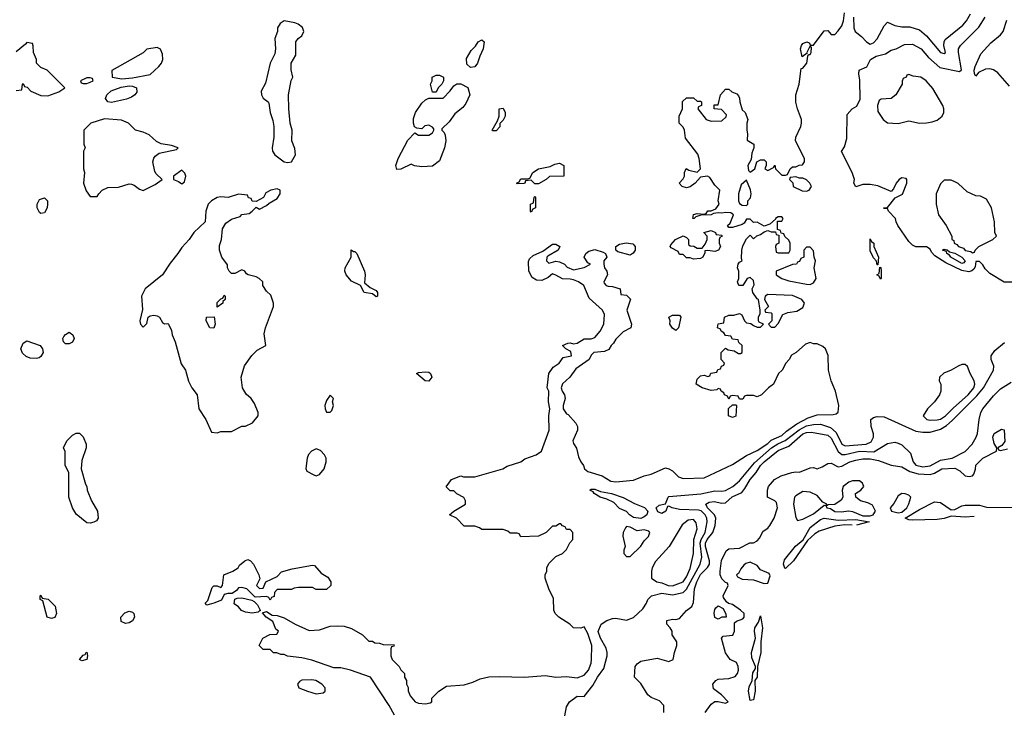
# Model space of a CAD drawing. Header units: inches. Extents: x 2348341 to 2479810, y 460419 to 613669.
# Tile 686 of 721: x 2461330 to 2466911, y 571108 to 575016. Entities that reach past the tile are written whole.
import ezdxf

# ---------------------------------------------------------------- set-up
doc = ezdxf.new("R2010")
doc.units = ezdxf.units.IN
doc.header["$MEASUREMENT"] = 0
doc.layers.add('C4567', color=7, linetype='Continuous')

msp = doc.modelspace()

# ---------------------------------------------------------------- linework, layer by layer
at = {"layer": 'C4567', "color": 2}
for points, elevation in [([(2463454, 571074), (2463425.2, 571130), (2463319.3, 571290), (2463206, 571330), (2463150, 571342), (2463110, 571342), (2462985.6, 571385.6), (2462930, 571399), (2462848.9, 571408.9), (2462830, 571418), (2462810, 571418), (2462787.3, 571427.3), (2462768.4, 571428.4), (2462750, 571446), (2462710, 571446), (2462688, 571470), (2462708, 571510), (2462748.9, 571531.1), (2462787.3, 571532.7), (2462798, 571550), (2462782.7, 571562.7), (2462764.7, 571604.7), (2462728, 571630), (2462706, 571654), (2462730, 571662), (2462762, 571642), (2462790, 571638.8), (2462830, 571625.5), (2462891.3, 571590), (2462970, 571554.8), (2463030, 571558), (2463090, 571578), (2463130, 571581), (2463170, 571578), (2463210, 571564.7), (2463274, 571530), (2463310, 571494), (2463330, 571494), (2463343.6, 571483.6), (2463370, 571482), (2463390, 571474), (2463452.7, 571472.7), (2463450, 571466), (2463438, 571462), (2463434, 571450), (2463434, 571410), (2463442, 571390), (2463482, 571350), (2463491.1, 571331.1), (2463511.3, 571310), (2463512, 571290), (2463522, 571270), (2463522, 571250), (2463531.6, 571231.6), (2463532.7, 571212.7), (2463543.6, 571183.6), (2463572, 571150), (2463590, 571142.8), (2463630, 571138), (2463656.4, 571143.6), (2463666, 571150), (2463666, 571170), (2463706, 571210), (2463750, 571238), (2463850, 571246.8), (2463898.6, 571261.4), (2463940.2, 571279.8), (2463990, 571290.8), (2464050, 571294), (2464189.4, 571290.6), (2464310, 571299.1), (2464370, 571290.5), (2464430, 571293), (2464490, 571285.5), (2464530, 571302), (2464554.5, 571330), (2464569.6, 571370), (2464571.8, 571390), (2464572.8, 571470), (2464550, 571538), (2464530, 571575.3), (2464510, 571568), (2464470, 571568.7), (2464448, 571590), (2464386, 571630), (2464366, 571650), (2464358, 571670), (2464356.4, 571736.4), (2464328.7, 571790), (2464308.7, 571850), (2464308.7, 571870), (2464318, 571890), (2464318, 571910), (2464330, 571934), (2464370, 571974), (2464406, 571990), (2464430, 572014), (2464448.4, 572051.6), (2464466, 572070), (2464466, 572110), (2464450, 572126), (2464430, 572126), (2464422, 572142), (2464407.3, 572147.3), (2464398, 572158), (2464390, 572158), (2464370, 572146), (2464350, 572146), (2464314, 572110), (2464271.6, 572088.4), (2464170, 572086), (2464162, 572102), (2464150, 572106), (2464110, 572106), (2464096.4, 572116.4), (2464070, 572126), (2463950, 572126), (2463936.4, 572136.4), (2463910, 572146), (2463850, 572146), (2463806, 572190), (2463766, 572210), (2463790, 572231.3), (2463858, 572270), (2463858, 572290), (2463848.4, 572308.4), (2463808, 572328), (2463790, 572346), (2463770, 572346), (2463748.4, 572368.4), (2463778, 572410), (2463830, 572431), (2463846, 572426), (2463910, 572426), (2464069.1, 572470.9), (2464093.6, 572486.4), (2464170, 572511), (2464193.6, 572526.4), (2464258, 572550), (2464288.7, 572570), (2464331.8, 572690), (2464329.4, 572770), (2464335.1, 572810), (2464326.6, 572850), (2464329.2, 572910), (2464319.3, 572930), (2464329.3, 573010.7), (2464353.6, 573046.4), (2464388, 573070), (2464410, 573102), (2464458, 573110), (2464454.6, 573134.6), (2464426, 573150), (2464406, 573170), (2464436.4, 573183.6), (2464450, 573184.7), (2464470, 573178), (2464490, 573182.8), (2464530, 573206.8), (2464570, 573207.3), (2464590, 573214.8), (2464621.2, 573250), (2464641.2, 573290), (2464644.7, 573344.7), (2464634, 573370), (2464557.2, 573437.2), (2464528, 573510), (2464498, 573530), (2464470, 573541.2), (2464450, 573546), (2464406.6, 573546.6), (2464370, 573568.7), (2464350, 573575.3), (2464325.4, 573554.6), (2464290, 573538), (2464260.4, 573540.4), (2464235.3, 573555.3), (2464217, 573590), (2464215.1, 573644.9), (2464220.1, 573659.9), (2464240.2, 573679.8), (2464296, 573704), (2464350, 573744.7), (2464370, 573744.7), (2464391.3, 573730), (2464382, 573710), (2464323.5, 573676.5), (2464318, 573670), (2464316, 573650), (2464330, 573636), (2464370, 573646.8), (2464390, 573642.8), (2464418, 573630), (2464434, 573614), (2464470, 573598.8), (2464529.3, 573610.7), (2464566, 573630), (2464550, 573638), (2464529.2, 573670), (2464539.3, 573690), (2464555.6, 573704.4), (2464590, 573714), (2464638, 573698), (2464650.8, 573690.8), (2464658, 573670), (2464642, 573650), (2464642, 573630), (2464644.7, 573610), (2464658, 573590), (2464662, 573570), (2464642, 573530), (2464643.6, 573523.6), (2464654, 573510), (2464665.4, 573505.4), (2464690, 573504.7), (2464734, 573490), (2464738, 573458), (2464770, 573454), (2464791.6, 573431.6), (2464771.3, 573370), (2464798, 573290), (2464794, 573270), (2464750, 573246), (2464710, 573206), (2464696.9, 573183.1), (2464682, 573170), (2464670, 573146), (2464644.7, 573135.3), (2464584.7, 573130), (2464570, 573115.3), (2464558, 573090), (2464483.1, 573036.9), (2464448, 572990), (2464407.7, 572952.3), (2464399.3, 572930), (2464405.5, 572910), (2464419.1, 572890), (2464422, 572870), (2464410.7, 572830), (2464410.8, 572810), (2464430, 572782.8), (2464438.5, 572778.5), (2464482, 572730), (2464492, 572710), (2464492, 572690), (2464466, 572630), (2464470, 572614), (2464486.8, 572586.8), (2464498, 572538), (2464511, 572510), (2464526, 572490), (2464531.3, 572470), (2464550, 572456), (2464632, 572430), (2464681.4, 572401.4), (2464710, 572396), (2464810, 572406), (2464870, 572430.8), (2464910, 572441), (2464990, 572476), (2465010, 572471), (2465030, 572458.8), (2465065.1, 572425.1), (2465090, 572414.9), (2465210, 572419.3), (2465370, 572494.9), (2465450, 572546), (2465510, 572574.9), (2465570, 572614.9), (2465590, 572633.7), (2465650, 572659.5), (2465676.4, 572683.6), (2465735.1, 572724.9), (2465799.8, 572760.2), (2465850, 572776.4), (2465942, 572778), (2465957.5, 572782.5), (2465969.2, 572790.8), (2465974, 572830), (2465954, 572910), (2465929.4, 572969.4), (2465914, 573030), (2465913.6, 573113.6), (2465898, 573150), (2465883.1, 573163.1), (2465850, 573178), (2465830, 573178), (2465810, 573186), (2465783.6, 573176.4), (2465731.1, 573128.9), (2465705.4, 573114.6), (2465692, 573090), (2465672, 573070), (2465652, 573030), (2465632, 573010), (2465602, 572950), (2465574, 572930), (2465534, 572890), (2465510, 572878), (2465490, 572886), (2465450, 572886), (2465438, 572882), (2465430, 572866), (2465410, 572866), (2465402, 572882), (2465370, 572886), (2465358, 572882), (2465350, 572866), (2465342, 572882), (2465326, 572890), (2465322, 572902), (2465306, 572910), (2465302, 572922), (2465290, 572926), (2465282, 572918), (2465250, 572915.3), (2465198, 572930), (2465165.2, 572950), (2465170, 572978), (2465190, 572998), (2465210, 573002), (2465230, 572994), (2465242, 572998), (2465247.3, 573012.7), (2465282, 573018), (2465287.3, 573032.7), (2465302, 573038), (2465307.3, 573052.7), (2465322, 573058), (2465326, 573070), (2465306, 573090), (2465306, 573130), (2465330, 573154), (2465345.4, 573145.4), (2465379.6, 573139.6), (2465403.6, 573123.6), (2465416.4, 573123.6), (2465426, 573130), (2465426, 573170), (2465407.3, 573187.3), (2465402, 573202), (2465370, 573206), (2465362, 573222), (2465330, 573226), (2465322, 573242), (2465306, 573250), (2465302, 573262), (2465286, 573270), (2465290, 573292), (2465322, 573298), (2465326, 573330), (2465350, 573342), (2465378, 573342), (2465410.9, 573350.9), (2465423.6, 573343.6), (2465438, 573310), (2465450, 573298), (2465474.8, 573294.8), (2465490, 573282), (2465510, 573274), (2465530, 573274), (2465546, 573290), (2465522, 573302), (2465518, 573310), (2465518, 573330), (2465528, 573350), (2465528, 573370), (2465518, 573430), (2465510, 573434), (2465485.2, 573470), (2465482, 573490), (2465493.6, 573513.6), (2465490, 573538), (2465470, 573555.3), (2465454, 573550), (2465430, 573508.7), (2465406, 573510), (2465398, 573530), (2465406, 573550), (2465406, 573590), (2465398, 573610), (2465402, 573630), (2465410, 573642), (2465426, 573650), (2465422, 573662), (2465424, 573710), (2465430, 573734), (2465450, 573774), (2465470, 573794), (2465490, 573774), (2465508.4, 573791.6), (2465530, 573798), (2465550, 573814), (2465570, 573822), (2465590, 573814), (2465614, 573814), (2465618, 573798), (2465634, 573794), (2465634, 573750), (2465618, 573742), (2465614, 573730), (2465618, 573698), (2465630, 573694), (2465690, 573694), (2465698, 573710), (2465698, 573750), (2465690, 573766), (2465667.3, 573787.3), (2465662, 573802), (2465646, 573806), (2465642, 573822), (2465626, 573826), (2465626, 573874), (2465650, 573874), (2465658, 573890), (2465650, 573898), (2465630, 573898), (2465614, 573890), (2465614, 573886), (2465582, 573858), (2465550, 573846), (2465510, 573868), (2465490, 573866), (2465470, 573886), (2465450, 573886), (2465436.9, 573863.1), (2465425.4, 573854.6), (2465370, 573838), (2465350, 573838), (2465342, 573850), (2465358, 573862), (2465375.3, 573910), (2465362, 573922), (2465330, 573924), (2465310, 573919), (2465290, 573922), (2465262, 573918), (2465250, 573909.2), (2465191.3, 573908.7), (2465162, 573898), (2465154, 573890), (2465146, 573890), (2465150, 573911), (2465170, 573918), (2465210, 573914), (2465222, 573918), (2465230, 573932), (2465250, 573932), (2465275.3, 573944.7), (2465295.3, 573970), (2465289, 573990), (2465298, 574050), (2465270, 574078), (2465242, 574122), (2465229, 574129), (2465190, 574124), (2465158, 574090), (2465130.7, 574069.3), (2465110, 574064), (2465086, 574070), (2465068, 574090), (2465090, 574114), (2465098, 574130), (2465098, 574150), (2465107.3, 574172.7), (2465123.6, 574163.6), (2465170, 574152), (2465188.4, 574171.6), (2465182, 574230), (2465174, 574254), (2465104.7, 574344.7), (2465098, 574390), (2465090, 574406), (2465068.9, 574428.9), (2465068.7, 574470), (2465088, 574510), (2465088, 574552), (2465110, 574574), (2465150, 574574), (2465170, 574554), (2465190, 574554), (2465194, 574550), (2465194, 574530), (2465178, 574522), (2465174, 574510), (2465222, 574450), (2465250, 574441), (2465310, 574442), (2465334.6, 574465.4), (2465336.4, 574476.4), (2465307.3, 574507.3), (2465266, 574510), (2465267.3, 574532.7), (2465290, 574534), (2465302, 574590), (2465330, 574622), (2465350, 574622), (2465366.4, 574606.4), (2465395.3, 574595.3), (2465405.4, 574585.4), (2465411.1, 574571.1), (2465411.3, 574550), (2465426, 574506), (2465442, 574490), (2465458, 574450), (2465451.3, 574430), (2465451.3, 574390), (2465456, 574370), (2465452.7, 574332.7), (2465490.7, 574310), (2465490.6, 574289.4), (2465479.6, 574260.4), (2465476.9, 574223.1), (2465458, 574190), (2465461, 574161), (2465470, 574152), (2465498, 574170), (2465508.9, 574211.1), (2465530, 574222), (2465550, 574222), (2465562, 574210), (2465562, 574190), (2465554, 574170), (2465570, 574162), (2465602, 574178), (2465610, 574192), (2465614, 574170), (2465650, 574134), (2465670, 574134), (2465682, 574138), (2465698, 574170), (2465710, 574182), (2465730, 574182), (2465748.4, 574191.6), (2465767.3, 574192.7), (2465778, 574210), (2465778, 574230), (2465728, 574330), (2465728.9, 574351.1), (2465758, 574410), (2465762, 574430), (2465762, 574450), (2465738, 574510), (2465729.1, 574549.1), (2465728.7, 574590), (2465749.2, 574650), (2465760.4, 574739.6), (2465770, 574742), (2465792.7, 574770), (2465798, 574810), (2465802, 574818), (2465810, 574818), (2465816, 574830), (2465819, 574859), (2465810, 574868), (2465792, 574830), (2465794, 574826), (2465766, 574806), (2465755.3, 574850), (2465761.2, 574870), (2465770, 574881), (2465791, 574891), (2465804.7, 574884.7), (2465812, 574872), (2465830, 574871.3), (2465890, 574952), (2465910, 574954), (2465930, 574932), (2465950, 574932), (2465970, 574952), (2465990, 574982), (2465999.3, 575010), (2466006, 575054)], 34), ([(2466970, 573528), (2466910, 573528), (2466830, 573578), (2466803.1, 573603.1), (2466790, 573626), (2466770, 573646), (2466750, 573646), (2466745.5, 573614.5), (2466738.5, 573601.5), (2466726.7, 573593.3), (2466710, 573587), (2466670, 573594.2), (2466578.9, 573638.9), (2466518, 573678), (2466497.7, 573697.7), (2466490, 573715.3), (2466470, 573728.7), (2466410, 573728), (2466390, 573738), (2466370, 573758), (2466308, 573850), (2466298, 573870), (2466295.3, 573890), (2466255.3, 573930), (2466250, 573946), (2466230, 573946), (2466226, 573950), (2466250, 573952), (2466292.7, 574007.3), (2466333.6, 574026.4), (2466358, 574090), (2466359.3, 574110), (2466355.6, 574115.6), (2466330, 574119.5), (2466314.8, 574110), (2466299.1, 574090), (2466283.5, 574056.5), (2466270, 574042), (2466195.1, 574075.1), (2466150, 574082.7), (2466110, 574081.2), (2466069.2, 574069.2), (2466058, 574090), (2466062, 574110), (2466049, 574150), (2465988.9, 574268.9), (2466004.7, 574295.3), (2466018, 574342), (2466020.4, 574479.6), (2466048, 574510), (2466074.6, 574525.4), (2466094, 574566), (2466092.7, 574672.7), (2466086, 574710), (2466089.2, 574730), (2466132.1, 574747.9), (2466152.7, 574790), (2466184, 574810), (2466237, 574823), (2466270, 574842.8), (2466298, 574850), (2466345.1, 574874.9), (2466390, 574878), (2466439.1, 574850), (2466482, 574802), (2466545.8, 574745.8), (2466658, 574722), (2466669, 574731), (2466651.8, 574830), (2466652.3, 574850), (2466662.7, 574870), (2466766.2, 574973.8), (2466802, 575030)], 30), ([(2466056.4, 575030), (2466057.6, 574970), (2466066, 574950), (2466101.4, 574921.4), (2466130, 574890.6), (2466150, 574877.3), (2466170, 574884.9), (2466190, 574907.3), (2466230, 574982), (2466250, 575002), (2466290, 574982.8), (2466330, 574974.8), (2466375.3, 574975.3), (2466430, 574958.8), (2466470, 574924), (2466550, 574830.8), (2466570, 574824), (2466577.2, 574830), (2466569.3, 574870), (2466569.4, 574890), (2466576.1, 574903.9), (2466675.5, 574984.5), (2466697.6, 575010), (2466718.7, 575050)], 34), ([(2466939.7, 574639.8), (2466874.1, 574714.1), (2466850, 574731.6), (2466830, 574738), (2466804.6, 574735.4), (2466764.1, 574715.9), (2466750, 574695.3), (2466742.7, 574710), (2466739.5, 574730), (2466745.1, 574750), (2466778, 574822), (2466834.2, 574885.8), (2466889, 574930), (2466905.2, 574950), (2466926, 575014)], 26), ([(2461310, 574614), (2461342, 574618), (2461346, 574650), (2461350, 574654), (2461358, 574638), (2461372.7, 574632.7), (2461394, 574610), (2461450, 574586.8), (2461490, 574584), (2461552.9, 574607.1), (2461586, 574630), (2461486, 574730), (2461450, 574746), (2461426, 574770), (2461426, 574790), (2461408, 574830), (2461407.3, 574867.3), (2461402, 574882), (2461370, 574886), (2461363.6, 574876.4), (2461310, 574834)], 38), ([(2464420.7, 571070), (2464430, 571122), (2464446.6, 571150), (2464490, 571181.6), (2464530, 571181), (2464578, 571242), (2464605.1, 571290), (2464640.7, 571339.3), (2464659.7, 571410), (2464660.5, 571430), (2464653.6, 571453.6), (2464621.6, 571510), (2464610, 571548), (2464625.2, 571590), (2464659, 571610), (2464690, 571621.6), (2464710, 571623.8), (2464770, 571613.7), (2464810, 571628.7), (2464862.7, 571677.3), (2464883.6, 571710), (2464890, 571730.8), (2464910.7, 571750.7), (2464970, 571764.9), (2465030, 571756.4), (2465090, 571770.3), (2465110, 571788.2), (2465187.4, 571930), (2465195.8, 571970), (2465187.4, 572050), (2465192.3, 572070), (2465216.1, 572110), (2465226.2, 572170), (2465224.2, 572190), (2465215, 572210), (2465192.2, 572232.2), (2465177, 572237), (2465070, 572240.8), (2465028, 572250), (2465010, 572259), (2465002.8, 572257.2), (2464993, 572230), (2464970, 572217.6), (2464946.7, 572226.7), (2464937.2, 572250), (2464954.8, 572265.2), (2464990, 572271.3), (2465005.2, 572310), (2465010, 572313), (2465190.8, 572329.2), (2465270, 572345.7), (2465310, 572344.4), (2465330, 572348.5), (2465373.2, 572370), (2465410, 572402), (2465494.8, 572505.2), (2465592.1, 572590), (2465627.1, 572612.9), (2465669.3, 572630.7), (2465747.7, 572692.3), (2465790, 572714.5), (2465830, 572722.6), (2465870, 572723.6), (2465925.4, 572705.4), (2465957.2, 572677.2), (2465990, 572610.6), (2466010, 572600.4), (2466128, 572610), (2466156.8, 572623.2), (2466169.6, 572650), (2466169.5, 572669.5), (2466157.2, 572710), (2466155.3, 572750), (2466170, 572761), (2466190, 572766.8), (2466230, 572766), (2466410, 572683.8), (2466450, 572677.6), (2466490, 572677.6), (2466550, 572694.6), (2466583.9, 572716.1), (2466615.7, 572744.3), (2466755.8, 572884.2), (2466794, 572930), (2466849.6, 573030), (2466851.6, 573051.6), (2466837.2, 573090), (2466837.2, 573110), (2466858, 573142), (2466912.9, 573187.1)], 30), ([(2464980.9, 571090), (2464980.9, 571130), (2464956.1, 571156.1), (2464910, 571174.5), (2464890, 571189.3), (2464850, 571253.2), (2464815.3, 571290), (2464819.3, 571350), (2464830, 571366), (2464850, 571380.7), (2464942.7, 571397.3), (2465010, 571379.1), (2465034, 571390), (2465040.9, 571430), (2465054.5, 571470), (2465054.5, 571490), (2465028, 571530), (2465028, 571550), (2465018, 571570), (2464998, 571590), (2464998, 571610), (2465030, 571618.8), (2465050, 571617.3), (2465070, 571622), (2465110, 571667.7), (2465139.3, 571690), (2465150, 571712), (2465155.6, 571790), (2465168.9, 571830), (2465190, 571871.8), (2465228.1, 571911.9), (2465239.2, 571930), (2465240.3, 571950), (2465217.7, 572030), (2465217.7, 572050), (2465227.1, 572070), (2465259.7, 572110), (2465273, 572150), (2465275.8, 572190), (2465267.8, 572210), (2465228.2, 572250), (2465219.3, 572270), (2465238.3, 572281.7), (2465266.2, 572286.2), (2465310, 572276.4), (2465330, 572277.1), (2465368.3, 572311.7), (2465423.1, 572336.9), (2465441.3, 572358.7), (2465471.1, 572410), (2465504.4, 572450), (2465529.8, 572490), (2465549.7, 572510), (2465630, 572574.6), (2465690, 572598.9), (2465770, 572668.8), (2465790, 572676.5), (2465818, 572678), (2465910, 572661.1), (2465930, 572644.4), (2465968.6, 572568.6), (2465990, 572551.4), (2466010, 572552.1), (2466090, 572570.2), (2466172.4, 572567.6), (2466250, 572613.4), (2466290, 572621), (2466310, 572616), (2466330, 572606), (2466378.9, 572558.9), (2466394.4, 572510), (2466410, 572490.5), (2466450, 572481.5), (2466490, 572487.7), (2466550, 572520.3), (2466615.3, 572530), (2466690, 572568.4), (2466729.5, 572610), (2466752, 572650), (2466759, 572670), (2466768.7, 572750), (2466779, 572790), (2466789, 572810), (2466850, 572884.7), (2466890, 572924.7), (2466950, 572961)], 26), ([(2465215.3, 571090), (2465250, 571136), (2465270, 571151.3), (2465290, 571151.3), (2465330, 571142), (2465346, 571150), (2465308.7, 571190), (2465262.7, 571222.7), (2465259, 571250), (2465275.3, 571270), (2465290, 571278.8), (2465350, 571282.8), (2465386.3, 571293.7), (2465399.3, 571310), (2465403.7, 571330), (2465402.7, 571350), (2465392.7, 571372.7), (2465358, 571390), (2465330, 571428), (2465308.9, 571511.1), (2465318, 571522), (2465372.5, 571527.5), (2465380.9, 571550), (2465382, 571598), (2465393.2, 571606.8), (2465430, 571621), (2465437.2, 571630), (2465436, 571650), (2465416, 571670), (2465370, 571702), (2465348, 571708), (2465336.4, 571716.4), (2465320.4, 571740.4), (2465318, 571750), (2465346, 571810), (2465342, 571822), (2465330, 571826), (2465310, 571848), (2465301.2, 571870), (2465301.2, 571890), (2465309, 571951), (2465334.6, 572005.4), (2465350, 572018), (2465410, 572021), (2465468.4, 572051.6), (2465490, 572052), (2465510, 572062), (2465523.1, 572076.9), (2465543.7, 572116.3), (2465570, 572134.8), (2465582.7, 572150), (2465606.6, 572190), (2465626, 572250), (2465619.3, 572279.3), (2465610, 572288.7), (2465568, 572310), (2465568.7, 572348.7), (2465575.3, 572370), (2465608, 572410), (2465646, 572430), (2465706, 572450), (2465730, 572454), (2465750, 572450.8), (2465810, 572476), (2465830, 572478), (2465851.3, 572471.3), (2465878.9, 572481.1), (2465910, 572500.7), (2465930, 572502.8), (2465970, 572482), (2465990, 572484.9), (2466035.3, 572510), (2466070, 572519.5), (2466110, 572526.4), (2466150, 572527.2), (2466197.8, 572517.7), (2466270, 572492), (2466330, 572481.6), (2466374.9, 572454.9), (2466422, 572442), (2466490, 572438.9), (2466514.9, 572445.1), (2466558, 572470), (2466630, 572473.4), (2466658.8, 572458.8), (2466690, 572431), (2466712.7, 572427.3), (2466730, 572431.3), (2466739.3, 572440.7), (2466748.4, 572468.4), (2466749.1, 572490.9), (2466788.7, 572530), (2466866, 572570), (2466868, 572590), (2466853.6, 572613.6), (2466847, 572650), (2466854, 572670), (2466894.4, 572694.4), (2466910.7, 572690.7), (2466913.7, 572626.3), (2466898, 572602), (2466874, 572590), (2466878, 572578), (2466890, 572574), (2466930, 572584.7)], 22), ([(2466739.7, 572200.6), (2466690, 572196.9), (2466610, 572201.8), (2466570, 572188.8), (2466530, 572182.6), (2466390, 572179.1), (2466370, 572180.8), (2466349.5, 572190), (2466430, 572240.5), (2466516.2, 572283.8), (2466550, 572280.4), (2466610, 572238), (2466630, 572239.6), (2466670, 572260.3), (2466690, 572265.2), (2466770, 572263.9), (2466810, 572253.2), (2466970, 572252)], 18), ([(2466048, 572151.2), (2466006.7, 572153.3), (2465950, 572146.4), (2465862.4, 572117.6), (2465837.9, 572102.1), (2465795.3, 572064.7), (2465715.9, 571950), (2465670, 571906.3), (2465667.1, 571907.1), (2465659.1, 571930), (2465664.8, 571955.2), (2465728.4, 572031.6), (2465772, 572068), (2465810, 572138.4), (2465870, 572183.1), (2465890, 572190.3), (2465970, 572180.2)], 18), ([(2465970, 572180.2), (2466070, 572183.9), (2466144.7, 572170), (2466074, 572150.6)], 18)]:
    msp.add_lwpolyline(points, dxfattribs=dict(at, elevation=elevation))
for points, elevation in [([(2462830, 575008.7), (2462806, 574994), (2462791, 574969), (2462790.8, 574950), (2462776, 574910), (2462781, 574850), (2462776.9, 574823.1), (2462750.7, 574769.3), (2462723.4, 574656.6), (2462699.1, 574610), (2462700.7, 574590), (2462710, 574571.3), (2462738, 574550), (2462742, 574542), (2462750.8, 574490), (2462765.2, 574445.2), (2462770.7, 574410), (2462770.6, 574350), (2462760.7, 574290), (2462762.8, 574270), (2462776, 574250), (2462830, 574211), (2462850, 574206.8), (2462870, 574211.3), (2462894, 574250), (2462890, 574286), (2462872.7, 574330), (2462875.1, 574390), (2462863.7, 574430), (2462855.1, 574510), (2462853.2, 574590), (2462869.3, 574670.7), (2462879, 574690), (2462868.4, 574731.6), (2462868, 574770), (2462895.3, 574815.3), (2462895.3, 574890), (2462908.7, 574910), (2462930, 574924.7), (2462941.2, 574950), (2462932.3, 574972.3), (2462908.7, 574990), (2462890, 574998)], 38), ([(2462110, 574858), (2462051.1, 574848.9), (2462030, 574828.7), (2461852.7, 574727.3), (2461854, 574690), (2461910, 574680.7), (2461970, 574686.7), (2462070, 574706), (2462119, 574750), (2462134, 574770), (2462142, 574790), (2462140.4, 574820.4), (2462128.4, 574848.4)], 38), ([(2463885.2, 574745.2), (2463864, 574764), (2463863.1, 574796.9), (2463890, 574842), (2463914.6, 574865.4), (2463928.7, 574890), (2463950, 574902), (2463962, 574890), (2463958, 574850), (2463938, 574810), (2463924.7, 574770), (2463910, 574749.2)], 34), ([(2461730, 574686), (2461710, 574686), (2461674, 574670), (2461678, 574658), (2461690, 574654), (2461710, 574654), (2461730, 574662), (2461746, 574670), (2461742, 574682)], 38), ([(2463670, 574606), (2463658, 574650), (2463668, 574670), (2463668.9, 574691.1), (2463690, 574702), (2463710, 574702), (2463732, 574690), (2463732, 574670), (2463722, 574650), (2463702, 574630), (2463690, 574606)], 34), ([(2466370, 574706), (2466358, 574702), (2466354, 574690), (2466338, 574682), (2466332, 574668), (2466331.3, 574650), (2466296, 574590), (2466270.4, 574569.6), (2466213.7, 574566.3), (2466202.4, 574557.6), (2466193, 574530), (2466194.8, 574494.8), (2466224.7, 574450), (2466250, 574431.3), (2466310, 574426.8), (2466370, 574442), (2466430, 574430.5), (2466470, 574430.6), (2466503.2, 574436.8), (2466530, 574447.3), (2466559, 574470), (2466569, 574490), (2466569.2, 574510), (2466562.7, 574530), (2466505.6, 574625.6), (2466468, 574670), (2466438, 574690), (2466395.3, 574695.3)], 30), ([(2461850, 574545.8), (2461829.8, 574549.8), (2461816.8, 574570), (2461823.9, 574590), (2461848.1, 574611.9), (2461906.1, 574633.9), (2461950, 574642), (2461970, 574640.2), (2461991.8, 574630), (2461993.8, 574606.2), (2461982.6, 574590), (2461963.6, 574576.4), (2461935, 574565)], 34), ([(2463610, 574182), (2463568.4, 574188.4), (2463550, 574198), (2463490, 574168), (2463467.3, 574167.3), (2463462, 574190), (2463475.3, 574230), (2463530, 574334), (2463570, 574374), (2463590, 574362), (2463650, 574362), (2463670, 574374), (2463678, 574390), (2463678, 574398), (2463670, 574406), (2463650, 574418), (2463626.4, 574413.6), (2463610, 574398), (2463580.4, 574400.4), (2463568.4, 574408.4), (2463562, 574430), (2463563.2, 574456.8), (2463574, 574490), (2463610, 574542), (2463630, 574562), (2463650, 574572), (2463730, 574572), (2463770, 574612), (2463790, 574642), (2463808.4, 574651.6), (2463830, 574652), (2463871.1, 574631.1), (2463882, 574590), (2463859.8, 574540.2), (2463841.4, 574518.6), (2463796.8, 574483.2), (2463763.6, 574436.4), (2463722, 574398), (2463722, 574390), (2463736, 574376), (2463742, 574362), (2463746, 574330), (2463738.8, 574290), (2463710, 574215.3), (2463670, 574185.2)], 34), ([(2464010, 574386), (2464008, 574390), (2464038, 574442), (2464048, 574470), (2464048.4, 574511.6), (2464070, 574514), (2464082, 574490), (2464082, 574470), (2464070, 574446), (2464052, 574428), (2464050.9, 574409.1), (2464030, 574386)], 34), ([(2461810, 574454), (2461734, 574430), (2461694, 574390), (2461694, 574310), (2461702, 574290), (2461692, 574270), (2461692, 574170), (2461698, 574150), (2461691.3, 574090), (2461706.4, 574046.4), (2461730, 574014), (2461770, 574014), (2461778, 574030), (2461798, 574050), (2461830, 574064.7), (2461890, 574066.8), (2461950, 574084.9), (2461964, 574084), (2461978.5, 574078.5), (2462010, 574054.8), (2462030, 574048), (2462097.2, 574082.8), (2462138, 574110), (2462102.9, 574142.9), (2462095.6, 574155.6), (2462084, 574210), (2462089.7, 574230.3), (2462097.5, 574242.5), (2462121.1, 574258.9), (2462219, 574281), (2462228, 574290), (2462190, 574302.7), (2462132.9, 574312.9), (2462105.6, 574325.6), (2462063.1, 574363.1), (2462030, 574378), (2461986, 574390), (2461946, 574430), (2461907.3, 574447.3)], 38), ([(2464250, 574086), (2464230, 574106), (2464198, 574102), (2464194, 574090), (2464187.3, 574087.3), (2464150, 574086), (2464146, 574090), (2464162, 574098), (2464170, 574114), (2464210, 574114), (2464222, 574118), (2464238, 574150), (2464270, 574171.3), (2464336.4, 574183.6), (2464363.1, 574196.9), (2464390, 574202), (2464414, 574190), (2464414, 574130), (2464332.7, 574127.3), (2464314, 574110), (2464270, 574086)], 34), ([(2462250, 574162.7), (2462202.8, 574130), (2462201, 574110), (2462230, 574099.3), (2462250, 574084.9), (2462263.6, 574096.4), (2462271.2, 574130), (2462265.6, 574145.6)], 38), ([(2465730, 574126), (2465698, 574122), (2465694, 574110), (2465712, 574092), (2465714, 574070), (2465766, 574046), (2465790, 574044.7), (2465806, 574050), (2465818, 574070), (2465808, 574090), (2465790, 574108), (2465770, 574118), (2465750, 574118)], 34), ([(2465450, 574106), (2465419.6, 574080.4), (2465404.7, 574030), (2465404.7, 573990), (2465410, 573974), (2465425.4, 573965.4), (2465450, 573962), (2465458, 573970), (2465458, 573990), (2465472.9, 574007.1), (2465477.2, 574030), (2465472.5, 574052.5)], 34), ([(2466610, 574106), (2466570, 574106), (2466550, 574086), (2466524.7, 574030), (2466524.7, 573970), (2466538, 573910), (2466582, 573850), (2466614, 573790), (2466614, 573770), (2466624.7, 573764.7), (2466626.8, 573750), (2466642.5, 573742.5), (2466652, 573730), (2466680.7, 573720.7), (2466690, 573708.5), (2466722, 573702), (2466730, 573694), (2466742, 573698), (2466746, 573710), (2466766, 573730), (2466846, 573770), (2466866, 573790), (2466858, 573810), (2466855.3, 573870), (2466838, 573950), (2466810, 573998), (2466776.4, 574016.4), (2466750, 574018), (2466700.2, 574040.2), (2466650, 574088), (2466630, 574098)], 30), ([(2462790, 574058), (2462754, 574050), (2462726, 574034), (2462711.3, 574008.7), (2462670, 573986), (2462647.3, 573987.3), (2462642, 574002), (2462627.3, 574007.3), (2462622, 574022), (2462570, 574028), (2462510.9, 574009.1), (2462470, 574012.7), (2462450, 574009), (2462418, 573990), (2462398, 573970), (2462384.7, 573930), (2462382, 573870), (2462318, 573810), (2462291, 573770), (2462250, 573725.2), (2462227.3, 573690), (2462183.4, 573636.6), (2462138.8, 573570), (2462040.7, 573490), (2462020.7, 573450), (2462026.4, 573373.6), (2462012, 573310), (2462014, 573290), (2462030, 573274), (2462050, 573294), (2462058, 573330), (2462070, 573338), (2462090, 573341), (2462110, 573338), (2462122, 573330), (2462139.6, 573299.6), (2462150, 573292), (2462170, 573294), (2462174, 573290), (2462190, 573254), (2462194, 573230), (2462210.6, 573190), (2462246.2, 573066.2), (2462270.8, 573030), (2462287.5, 572967.5), (2462306, 572930), (2462336, 572890), (2462344.7, 572810), (2462384.7, 572750), (2462418, 572678), (2462450, 572674), (2462470, 572682), (2462530, 572682), (2462588.4, 572711.6), (2462610, 572712), (2462648.9, 572731.1), (2462682, 572770), (2462682, 572790), (2462661.2, 572841.2), (2462642, 572870), (2462612.9, 572892.9), (2462593.2, 572930), (2462585.2, 572990), (2462605.2, 573054.8), (2462646.3, 573113.7), (2462676.5, 573143.5), (2462726, 573170), (2462716.4, 573236.4), (2462724, 573270), (2462768.7, 573390), (2462768.7, 573410), (2462754, 573454), (2462730, 573478), (2462708.7, 573510), (2462708, 573530), (2462688, 573550), (2462670, 573559), (2462626, 573570), (2462615.3, 573575.3), (2462606, 573590), (2462590, 573598), (2462550, 573578), (2462530, 573578), (2462518, 573590), (2462508, 573610), (2462507.3, 573627.3), (2462475.3, 573670), (2462462.7, 573710), (2462463.2, 573736.8), (2462473.2, 573770), (2462479, 573830), (2462498, 573862), (2462530, 573884.7), (2462579, 573901), (2462590, 573912), (2462630, 573918), (2462648, 573930), (2462670, 573954), (2462690, 573942), (2462730, 573962), (2462744, 573976), (2462790, 574002), (2462806, 574030), (2462806, 574050)], 38), ([(2464230, 573926), (2464226, 573930), (2464226, 573970), (2464242, 573978), (2464246, 574010), (2464250, 574014), (2464254, 574010), (2464254, 573950), (2464238, 573942)], 34), ([(2461450, 573918), (2461443.3, 573923.3), (2461429.7, 573949.7), (2461429.6, 573970), (2461443.3, 573996.7), (2461470, 574006.8), (2461486.8, 573990), (2461488, 573970), (2461486, 573950), (2461470, 573922)], 34), ([(2465270, 573702), (2465230, 573708), (2465214, 573706), (2465214, 573694), (2465202, 573670), (2465190, 573662), (2465150, 573658), (2465130, 573666), (2465110, 573666), (2465090, 573686), (2465070, 573686), (2465062, 573702), (2465023.1, 573723.1), (2465018, 573730), (2465020.4, 573739.6), (2465048, 573770), (2465090.6, 573790.6), (2465110, 573782), (2465122, 573770), (2465122, 573742), (2465130, 573734), (2465151.6, 573731.6), (2465170, 573722), (2465198, 573722), (2465216.4, 573743.6), (2465226, 573770), (2465226, 573790), (2465208, 573810), (2465250, 573822), (2465274, 573810), (2465278, 573798), (2465310, 573794), (2465312, 573790), (2465298, 573782), (2465294, 573770), (2465294, 573750), (2465302, 573730), (2465292, 573710)], 34), ([(2464790, 573682), (2464720.1, 573700.1), (2464708.7, 573710), (2464709, 573730), (2464730, 573744), (2464768.1, 573751.9), (2464805.5, 573745.5), (2464819.1, 573730), (2464818.8, 573710), (2464807.3, 573692.7)], 34), ([(2466190, 573626), (2466187.3, 573647.3), (2466170, 573666), (2466150, 573706), (2466150, 573774), (2466158, 573758), (2466172, 573750), (2466172, 573730), (2466198, 573670), (2466194, 573626)], 30), ([(2463222, 573702), (2463230, 573702), (2463242, 573690), (2463283.8, 573590), (2463288.2, 573570), (2463285.4, 573525.4), (2463317.3, 573497.3), (2463350, 573482), (2463358, 573470), (2463358, 573450), (2463350, 573445.2), (2463330, 573462), (2463282, 573470), (2463262, 573510), (2463210, 573534.5), (2463180.7, 573570), (2463173.6, 573590), (2463175.6, 573610), (2463209.2, 573670), (2463208.7, 573711.3)], 34), ([(2465810, 573726), (2465790, 573726), (2465774, 573710), (2465774, 573670), (2465758, 573662), (2465750, 573646), (2465738, 573642), (2465734, 573630), (2465710, 573628), (2465618, 573590), (2465618, 573570), (2465650.7, 573550), (2465690, 573535.6), (2465790, 573516.5), (2465810, 573516), (2465830, 573525.5), (2465844.5, 573550), (2465834, 573610), (2465841.2, 573650), (2465834, 573670), (2465830, 573706)], 34), ([(2466670, 573635.1), (2466608.2, 573670), (2466601.3, 573681.3), (2466585.6, 573690), (2466583.1, 573703.1), (2466561.2, 573710), (2466570, 573716.3), (2466587.5, 573712.5), (2466601.1, 573701.1), (2466630, 573693.6), (2466670.3, 573670), (2466690, 573648.7), (2466682, 573638)], 26), ([(2466210, 573546), (2466202, 573562), (2466188.7, 573570), (2466202, 573578), (2466206, 573614), (2466211.6, 573611.6), (2466214, 573590), (2466214, 573550)], 30), ([(2465570, 573459.3), (2465556, 573450), (2465551, 573430), (2465574, 573390), (2465554, 573370), (2465558, 573358), (2465590, 573354), (2465594, 573350), (2465594, 573310), (2465574, 573290), (2465590, 573274), (2465610, 573274), (2465630, 573294), (2465655.3, 573344.7), (2465683.7, 573356.3), (2465735.3, 573364.7), (2465770, 573384.9), (2465778.4, 573410), (2465762.9, 573430), (2465710, 573452.7)], 34), ([(2462450, 573386), (2462450, 573414), (2462470, 573434), (2462482, 573438), (2462490, 573454), (2462494, 573450), (2462494, 573430), (2462482, 573418), (2462482, 573410)], 38), ([(2462430, 573268), (2462408.7, 573270), (2462388, 573310), (2462389, 573331), (2462431.6, 573331.6), (2462438, 573290)], 38), ([(2465050, 573255.3), (2465030, 573268), (2465015.3, 573290), (2465018, 573310), (2465008.7, 573330), (2465030, 573342), (2465070, 573342), (2465078, 573330), (2465064.7, 573270)], 34), ([(2461590, 573178), (2461578, 573190), (2461575.3, 573210), (2461580.2, 573219.8), (2461590, 573232), (2461610, 573244.7), (2461631.3, 573230), (2461638, 573210), (2461630, 573188), (2461610, 573178)], 34), ([(2461424.5, 573095.5), (2461390, 573098.4), (2461366.9, 573106.9), (2461346, 573126), (2461336.2, 573150), (2461350, 573182.8), (2461370, 573195.5), (2461446, 573170), (2461458.8, 573150), (2461462.8, 573130), (2461450, 573108), (2461441, 573099)], 34), ([(2463650, 572968.2), (2463629.3, 572970), (2463579, 573010), (2463590, 573016.3), (2463630, 573020.4), (2463650, 573017.6), (2463659.3, 573010), (2463665.3, 572990)], 34), ([(2466690, 573062), (2466670, 573061.2), (2466650, 573053.2), (2466610.7, 573029.3), (2466567.9, 573012.1), (2466544.7, 572990), (2466542, 572970), (2466552, 572950), (2466551.6, 572911.6), (2466544.7, 572890), (2466516, 572850), (2466476, 572810), (2466451.3, 572770), (2466472, 572750), (2466490, 572746), (2466530, 572748.5), (2466550, 572752.7), (2466578.4, 572770), (2466623.1, 572816.9), (2466705.6, 572890), (2466737.6, 572930), (2466743.7, 572950), (2466741.2, 572970), (2466717.2, 573010), (2466702, 573050)], 34), ([(2463090, 572888), (2463070, 572858), (2463058.8, 572830), (2463061, 572810), (2463070, 572792), (2463090, 572792), (2463099, 572801), (2463108.7, 572830), (2463104, 572850), (2463108, 572870)], 38), ([(2465370, 572762), (2465348.7, 572770), (2465348.4, 572811.6), (2465370, 572834), (2465390, 572834), (2465394, 572830), (2465390, 572768.7)], 34), ([(2461730, 572162), (2461710, 572164), (2461650, 572214), (2461629.2, 572250), (2461608.7, 572310), (2461608, 572450), (2461588.7, 572490), (2461588.4, 572568.4), (2461578, 572590), (2461598, 572630), (2461630, 572662), (2461650, 572672), (2461670, 572672), (2461690, 572652), (2461706, 572610), (2461706, 572590), (2461682, 572518), (2461678, 572470), (2461703.6, 572383.6), (2461711.3, 572370), (2461712, 572350), (2461738, 572290), (2461771.3, 572230), (2461774, 572190), (2461764.7, 572175.3), (2461750, 572168.7)], 34), ([(2463010, 572584), (2462984.7, 572570), (2462967.9, 572552.1), (2462958.8, 572530), (2462952.7, 572472.7), (2462958, 572458), (2462996.9, 572436.9), (2463010, 572431.3), (2463030, 572438), (2463055.3, 572470), (2463068, 572510), (2463068, 572530), (2463058, 572550), (2463034.6, 572574.6)], 38), ([(2466090, 572402), (2466050, 572402), (2466030, 572394), (2466004.5, 572375.5), (2465998, 572370), (2465991.3, 572350), (2465996, 572310), (2465987.3, 572292.7), (2465950, 572269), (2465912.7, 572267.3), (2465902, 572258), (2465904.7, 572250), (2465925.5, 572245.5), (2465950, 572228.8), (2465987.2, 572227.2), (2466030, 572232.7), (2466050, 572229), (2466110, 572203.9), (2466150, 572203.2), (2466167.6, 572210), (2466182, 572230), (2466163.9, 572263.9), (2466137.6, 572277.6), (2466095.3, 572290), (2466068.7, 572310), (2466068, 572330), (2466098, 572350), (2466115.3, 572370), (2466108, 572390)], 22), ([(2464850, 572189.7), (2464810, 572194.7), (2464786, 572210), (2464770, 572229.2), (2464730, 572245.2), (2464698.8, 572278.8), (2464658.8, 572298.8), (2464621.2, 572310), (2464586, 572330), (2464580.2, 572340.2), (2464562, 572350), (2464570, 572354.8), (2464590, 572354.9), (2464621.7, 572341.7), (2464684.7, 572330), (2464750, 572308.4), (2464814.3, 572274.3), (2464871.9, 572251.9), (2464890.5, 572230.5), (2464885.5, 572210), (2464870, 572197.6)], 30), ([(2465770, 572342), (2465730, 572318), (2465722, 572310), (2465716, 572270), (2465730, 572194), (2465738, 572178), (2465770, 572184.9), (2465830, 572215.8), (2465890, 572264.7), (2465898, 572262), (2465906, 572270), (2465882, 572282), (2465850, 572319), (2465810, 572338)], 22), ([(2466330, 572331.5), (2466310, 572317.2), (2466285.2, 572274.8), (2466264.7, 572250), (2466271.3, 572230), (2466310, 572220.4), (2466330, 572225.7), (2466358.4, 572250), (2466370, 572271.3), (2466380.9, 572310), (2466370, 572320.9), (2466350, 572329.4)], 22), ([(2465150, 572184), (2465119.8, 572180.2), (2465086, 572154), (2465011.3, 572030), (2464934.4, 571945.6), (2464916, 571910), (2464911, 571890), (2464912, 571850), (2464942, 571830), (2464970, 571824.9), (2465006, 571810), (2465030, 571807.9), (2465090, 571830.6), (2465110, 571859.1), (2465130, 571906), (2465149.4, 571990), (2465152.2, 572070), (2465169.5, 572130), (2465163.7, 572163.7)], 34), ([(2464770, 572143.7), (2464763.8, 572136.2), (2464750.6, 572110), (2464748, 572088), (2464762, 572030), (2464754, 572010), (2464754, 571990), (2464770, 571974), (2464790, 571974), (2464850, 572032), (2464870, 572062), (2464893.6, 572086.4), (2464902, 572110), (2464897.2, 572117.2), (2464870, 572125.2), (2464830, 572119.5), (2464790, 572140.7)], 34), ([(2462690, 571792), (2462710, 571794), (2462726, 571830), (2462790, 571861), (2462814, 571886), (2462875.5, 571904.5), (2462990, 571924.7), (2463002, 571922), (2463039.6, 571879.6), (2463076.9, 571856.9), (2463094, 571830), (2463094, 571810), (2463070, 571786), (2463010, 571786), (2462990, 571798), (2462910, 571798), (2462885.4, 571794.6), (2462870, 571786), (2462790, 571786), (2462774, 571770), (2462772.7, 571747.3), (2462758, 571742), (2462750, 571726), (2462742, 571742), (2462730, 571746), (2462664, 571744), (2462618, 571790), (2462590, 571797.2), (2462570, 571795.3), (2462559.1, 571780.9), (2462535.3, 571764.7), (2462510, 571764), (2462490, 571758), (2462473.2, 571726.8), (2462430, 571708.7), (2462390, 571698), (2462382, 571710), (2462396, 571724), (2462422, 571798), (2462430, 571806.8), (2462450, 571806.8), (2462470, 571798), (2462479, 571810), (2462488, 571870), (2462538, 571890), (2462568, 571910), (2462576.4, 571923.6), (2462606, 571950), (2462624, 571956), (2462638, 571950), (2462656, 571930), (2462684.7, 571870), (2462692, 571848), (2462672, 571810)], 34), ([(2465470, 571942), (2465446, 571934), (2465435.3, 571924.7), (2465416.9, 571903.1), (2465403.6, 571876.4), (2465394, 571870), (2465398, 571858), (2465426, 571846), (2465490, 571842), (2465550, 571820.7), (2465570, 571822), (2465584, 571864), (2465578, 571878), (2465530, 571899), (2465510, 571922)], 22), ([(2461510, 571622), (2461486, 571630), (2461462, 571722), (2461446, 571730), (2461446, 571750), (2461450, 571754), (2461458, 571738), (2461491.6, 571731.6), (2461531.6, 571691.6), (2461538, 571650), (2461530, 571628)], 34), ([(2462647.7, 571652.3), (2462610, 571658.4), (2462587.9, 571667.9), (2462570, 571689.2), (2462546, 571706), (2462549, 571731), (2462563.1, 571736.9), (2462590, 571738.8), (2462645.5, 571725.5), (2462659.1, 571719.1), (2462678.8, 571698.8), (2462694, 571670), (2462694, 571666), (2462690, 571666), (2462682, 571658)], 34), ([(2465290, 571619), (2465270, 571628), (2465266.8, 571653.2), (2465270, 571674), (2465276.4, 571683.6), (2465290, 571694), (2465318, 571678), (2465332.7, 571647.3), (2465334, 571630), (2465330, 571629), (2465310, 571629)], 22), ([(2461930, 571594), (2461904.7, 571604.7), (2461904, 571630), (2461926.3, 571653.7), (2461950, 571664.7), (2461970, 571658), (2461978, 571650), (2461981, 571630), (2461970, 571609), (2461950, 571597.2)], 34), ([(2465470, 571157.2), (2465461, 571210), (2465464.2, 571235.8), (2465482, 571270), (2465485.9, 571314.1), (2465500.4, 571339.6), (2465501.2, 571350), (2465479.8, 571399.8), (2465478.2, 571430), (2465501.5, 571510), (2465494.7, 571550), (2465497.7, 571570), (2465518.5, 571601.5), (2465530, 571638), (2465540.6, 571570), (2465530.8, 571490), (2465531.2, 571430), (2465511.9, 571350), (2465510.8, 571290), (2465498, 571270), (2465499.3, 571210), (2465490, 571160.9)], 18), ([(2461682, 571382), (2461668.7, 571390), (2461690, 571414), (2461702, 571418), (2461706, 571430), (2461711.3, 571431.3), (2461714, 571410), (2461710, 571389)], 34), ([(2462985.2, 571274.8), (2462930, 571272.7), (2462915.3, 571264.7), (2462904.7, 571250), (2462912, 571230), (2462962, 571210), (2463010, 571196), (2463050, 571201), (2463062, 571210), (2463062, 571230), (2463042, 571250), (2463008, 571270)], 38)]:
    msp.add_lwpolyline(points, close=True, dxfattribs=dict(at, elevation=elevation))

doc.saveas('drawing.dxf')
